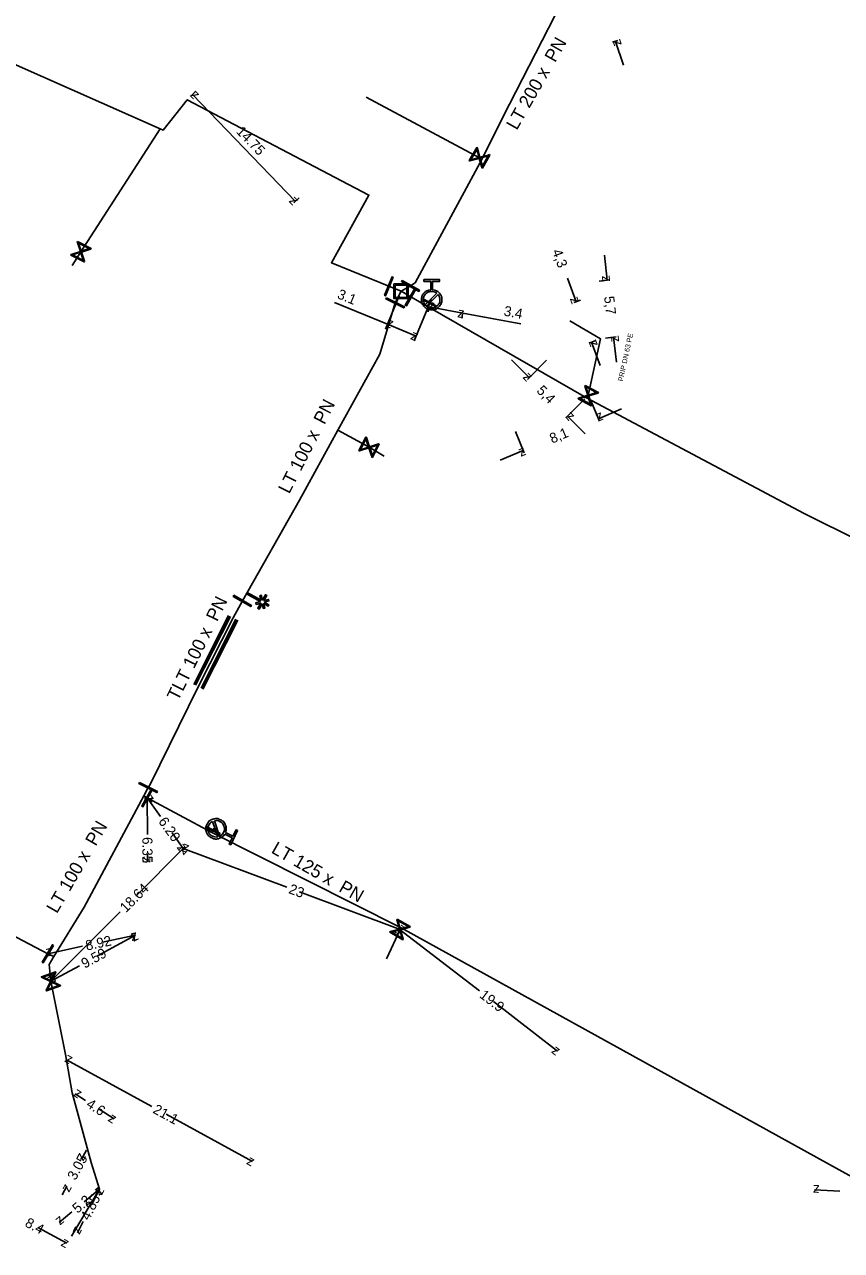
# Model space of a CAD drawing. Extents: x -643842 to -636370, y -1119190 to -1110210.
# Drawn here: x -642757.1 to -642675.9, y -1114353.3 to -1114231.4 of the extents above; entities that cross this region are included whole.
import ezdxf

# ---------------------------------------------------------------- set-up
doc = ezdxf.new("R2010")
doc.units = 0
for name, color, linetype in [('2', 7, 'Continuous'), ('22', 7, 'Continuous'), ('Default', 7, 'Continuous'), ('Level 10', 7, 'Continuous'), ('Level 16', 7, 'Continuous'), ('Level 18', 7, 'Continuous'), ('Level 20', 7, 'Continuous'), ('Level 21', 7, 'Continuous'), ('Level 23', 7, 'Continuous'), ('Level 29', 7, 'Continuous'), ('Level 30', 7, 'Continuous'), ('Level 33', 7, 'Continuous')]:
    doc.layers.add(name, color=color, linetype=linetype)

msp = doc.modelspace()

# ---------------------------------------------------------------- linework, layer by layer
at = {"layer": '2'}
msp.add_lwpolyline([(-642733.31, -1114288.8), (-642732.84, -1114289.07), (-642732.91, -1114289.2), (-642733.38, -1114288.94), (-642733.25, -1114289.39), (-642733.4, -1114289.43), (-642733.53, -1114288.99), (-642733.81, -1114289.49), (-642733.95, -1114289.41), (-642733.66, -1114288.9), (-642734.12, -1114289.03), (-642734.16, -1114288.88), (-642733.71, -1114288.75), (-642735.09, -1114287.97), (-642735.01, -1114287.84), (-642733.63, -1114288.62), (-642733.76, -1114288.16), (-642733.61, -1114288.12), (-642733.48, -1114288.58), (-642733.19, -1114288.07), (-642733.05, -1114288.15), (-642733.34, -1114288.65), (-642732.89, -1114288.53), (-642732.85, -1114288.68), (-642733.31, -1114288.8)], dxfattribs=at)
at = {"layer": 'Default'}
for points in [[(-642716.57, -1114257.74), (-642716.21, -1114257.77), (-642715.95, -1114258.03), (-642715.66, -1114258.32), (-642715.66, -1114258.73), (-642715.66, -1114259.15), (-642715.95, -1114259.44), (-642716.24, -1114259.73), (-642716.66, -1114259.73), (-642717.07, -1114259.73), (-642717.37, -1114259.44), (-642717.66, -1114259.15), (-642717.66, -1114258.73), (-642717.66, -1114258.32), (-642717.37, -1114258.03), (-642717.11, -1114257.76), (-642716.75, -1114257.74)], [(-642716.15, -1114258.1), (-642716.37, -1114257.92), (-642716.66, -1114257.92), (-642717, -1114257.92), (-642717.24, -1114258.16), (-642717.47, -1114258.39), (-642717.47, -1114258.73), (-642717.47, -1114259.02), (-642717.3, -1114259.24)], [(-642717.17, -1114259.37), (-642716.95, -1114259.54), (-642716.66, -1114259.54), (-642716.32, -1114259.54), (-642716.09, -1114259.31), (-642715.85, -1114259.07), (-642715.85, -1114258.73), (-642715.85, -1114258.44), (-642716.02, -1114258.22)], [(-642737.24, -1114311.86), (-642737.43, -1114312.17), (-642737.78, -1114312.29), (-642738.17, -1114312.42), (-642738.54, -1114312.23), (-642738.91, -1114312.05), (-642739.05, -1114311.66), (-642739.18, -1114311.27), (-642738.99, -1114310.89), (-642738.81, -1114310.52), (-642738.42, -1114310.39), (-642738.03, -1114310.26), (-642737.66, -1114310.44), (-642737.29, -1114310.62), (-642737.15, -1114311.01), (-642737.03, -1114311.36), (-642737.16, -1114311.69)], [(-642737.75, -1114312.07), (-642737.5, -1114311.96), (-642737.37, -1114311.69), (-642737.22, -1114311.39), (-642737.33, -1114311.07), (-642737.43, -1114310.76), (-642737.74, -1114310.61), (-642738, -1114310.48), (-642738.27, -1114310.54)], [(-642738.45, -1114310.6), (-642738.7, -1114310.72), (-642738.82, -1114310.98), (-642738.97, -1114311.28), (-642738.86, -1114311.6), (-642738.76, -1114311.92), (-642738.45, -1114312.07), (-642738.19, -1114312.19), (-642737.92, -1114312.13)]]:
    msp.add_open_spline(points, degree=3, dxfattribs=at)
at = {"layer": 'Level 10'}
for points in [[(-642698.67, -1114233.14), (-642698.15, -1114232.97)], [(-642697.59, -1114235.42), (-642698.38, -1114233.05)], [(-642740.62, -1114238.5), (-642740.1, -1114238)], [(-642730.21, -1114248.96), (-642740.46, -1114238.35)], [(-642730.37, -1114249.11), (-642729.85, -1114248.61)], [(-642699.48, -1114254.32), (-642699.2, -1114256.8)], [(-642703.17, -1114256.59), (-642702.29, -1114258.93)], [(-642700.02, -1114256.89), (-642698.95, -1114256.77)], [(-642726.32, -1114259.02), (-642721.06, -1114261.18)], [(-642719.9, -1114258.35), (-642721.25, -1114261.65)], [(-642701.87, -1114258.77), (-642702.53, -1114259.01)], [(-642717.03, -1114259.53), (-642718.39, -1114262.82)], [(-642716.93, -1114259.56), (-642717, -1114259.94)], [(-642713.57, -1114260.07), (-642716.91, -1114259.45)], [(-642713.59, -1114260.18), (-642713.66, -1114260.56)], [(-642707.8, -1114261.14), (-642713.57, -1114260.07)], [(-642721.06, -1114261.18), (-642718.2, -1114262.36)], [(-642700.35, -1114262.79), (-642701.01, -1114263.04)], [(-642699.9, -1114265.29), (-642700.78, -1114262.95)], [(-642699.39, -1114262.56), (-642698.32, -1114262.44)], [(-642698.29, -1114264.95), (-642698.57, -1114262.47)], [(-642708.72, -1114264.71), (-642706.96, -1114266.48)], [(-642705.23, -1114264.76), (-642707.14, -1114266.66)], [(-642701.42, -1114268.59), (-642703.33, -1114270.48)], [(-642700.87, -1114268.7), (-642699.99, -1114270.8)], [(-642697.78, -1114269.59), (-642700.08, -1114270.57)], [(-642701.39, -1114272.08), (-642703.15, -1114270.31)], [(-642708.34, -1114271.85), (-642707.45, -1114273.95)], [(-642709.85, -1114274.69), (-642707.55, -1114273.72)], [(-642744.93, -1114311.91), (-642744.95, -1114308.25)], [(-642743.63, -1114310.11), (-642744.95, -1114308.25)], [(-642742.47, -1114311.74), (-642741.36, -1114313.3)], [(-642746.07, -1114318.02), (-642741.36, -1114313.3)], [(-642744.92, -1114313.86), (-642744.92, -1114314.6)], [(-642731.07, -1114317.14), (-642741.36, -1114313.3)], [(-642729.82, -1114317.6), (-642719.81, -1114321.34)], [(-642747.63, -1114319.59), (-642754.52, -1114326.5)], [(-642711.92, -1114327.46), (-642719.91, -1114321.31)], [(-642749.89, -1114323.98), (-642746.1, -1114321.91)], [(-642749.38, -1114322.6), (-642746.1, -1114321.91)], [(-642751.37, -1114323.02), (-642754.83, -1114323.76)], [(-642751.68, -1114324.95), (-642754.52, -1114326.5)], [(-642710.53, -1114328.52), (-642704.14, -1114333.44)], [(-642744.49, -1114338.94), (-642752.99, -1114334.29)], [(-642751.08, -1114338.34), (-642752.1, -1114337.69)], [(-642749.73, -1114339.21), (-642748.23, -1114340.18)], [(-642743.06, -1114339.72), (-642734.48, -1114344.42)], [(-642751, -1114343.3), (-642751.48, -1114344.18)], [(-642753.41, -1114347.74), (-642752.93, -1114346.86)], [(-642751.21, -1114348.42), (-642749.69, -1114347.16)], [(-642750.41, -1114348.59), (-642749.69, -1114347.16)], [(-642676.07, -1114347.37), (-642678.61, -1114347.24)], [(-642752.43, -1114349.43), (-642753.69, -1114350.48)], [(-642751.32, -1114350.39), (-642751.87, -1114351.49)], [(-642755.83, -1114350.98), (-642752.94, -1114352.54)]]:
    msp.add_lwpolyline(points, dxfattribs=at)
at = {"layer": 'Level 16'}
for points in [[(-642710.88, -1114244.35), (-642711.62, -1114245.65), (-642711.67, -1114245.62), (-642711.7, -1114245.49), (-642711.93, -1114244.69), (-642712.86, -1114244.94), (-642712.92, -1114244.91), (-642712.18, -1114243.61), (-642712.12, -1114243.64), (-642711.87, -1114244.58), (-642711.06, -1114244.35), (-642710.93, -1114244.31), (-642710.88, -1114244.35)], [(-642712.76, -1114244.83), (-642711.95, -1114244.6), (-642712.18, -1114243.79), (-642712.76, -1114244.83)], [(-642711.04, -1114244.44), (-642711.84, -1114244.66), (-642711.62, -1114245.47), (-642711.04, -1114244.44)], [(-642751.87, -1114252.96), (-642750.53, -1114253.64), (-642750.56, -1114253.7), (-642750.69, -1114253.73), (-642751.48, -1114254), (-642751.18, -1114254.92), (-642751.21, -1114254.98), (-642752.55, -1114254.3), (-642752.52, -1114254.24), (-642751.59, -1114253.94), (-642751.86, -1114253.14), (-642751.9, -1114253.02), (-642751.87, -1114252.96)], [(-642751.77, -1114253.12), (-642751.51, -1114253.91), (-642750.72, -1114253.65), (-642751.77, -1114253.12)], [(-642751.3, -1114254.83), (-642751.57, -1114254.02), (-642752.37, -1114254.29), (-642751.3, -1114254.83)], [(-642720.48, -1114256.49), (-642721.24, -1114258.35), (-642721.35, -1114258.3), (-642720.6, -1114256.45), (-642720.48, -1114256.49)], [(-642719.61, -1114256.81), (-642717.87, -1114257.8), (-642717.93, -1114257.91), (-642719.67, -1114256.92), (-642719.61, -1114256.81)], [(-642718.19, -1114257.61), (-642719.18, -1114259.35), (-642719.29, -1114259.28), (-642718.29, -1114257.55), (-642718.19, -1114257.61)], [(-642721.16, -1114258.54), (-642719.38, -1114259.44), (-642719.44, -1114259.55), (-642721.22, -1114258.65), (-642721.16, -1114258.54)], [(-642717.48, -1114258.67), (-642716.16, -1114259.38), (-642716.2, -1114259.46), (-642717.53, -1114258.76), (-642717.48, -1114258.67)], [(-642701.41, -1114267.26), (-642700.09, -1114267.96), (-642700.12, -1114268.02), (-642700.24, -1114268.05), (-642701.04, -1114268.3), (-642700.76, -1114269.23), (-642700.79, -1114269.28), (-642702.11, -1114268.58), (-642702.08, -1114268.52), (-642701.15, -1114268.24), (-642701.4, -1114267.44), (-642701.44, -1114267.31), (-642701.41, -1114267.26)], [(-642701.32, -1114267.41), (-642701.07, -1114268.21), (-642700.27, -1114267.97), (-642701.32, -1114267.41)], [(-642700.88, -1114269.13), (-642701.13, -1114268.32), (-642701.93, -1114268.57), (-642700.88, -1114269.13)], [(-642721.87, -1114273.08), (-642722.55, -1114274.42), (-642722.61, -1114274.39), (-642722.65, -1114274.27), (-642722.91, -1114273.47), (-642723.83, -1114273.77), (-642723.89, -1114273.74), (-642723.21, -1114272.4), (-642723.15, -1114272.43), (-642722.85, -1114273.36), (-642722.05, -1114273.1), (-642721.93, -1114273.05), (-642721.87, -1114273.08)], [(-642723.74, -1114273.65), (-642722.94, -1114273.38), (-642723.2, -1114272.58), (-642723.74, -1114273.65)], [(-642722.03, -1114273.18), (-642722.82, -1114273.44), (-642722.56, -1114274.24), (-642722.03, -1114273.18)], [(-642736.32, -1114288.12), (-642734.59, -1114289.13), (-642734.66, -1114289.24), (-642736.39, -1114288.23), (-642736.32, -1114288.12)], [(-642745.71, -1114306.72), (-642743.93, -1114307.63), (-642743.99, -1114307.74), (-642745.77, -1114306.83), (-642745.71, -1114306.72)], [(-642744.41, -1114307.41), (-642745.38, -1114309.15), (-642745.49, -1114309.09), (-642744.52, -1114307.35), (-642744.41, -1114307.41)], [(-642739.08, -1114311.11), (-642737.73, -1114311.77), (-642737.77, -1114311.86), (-642739.12, -1114311.2), (-642739.08, -1114311.11)], [(-642720.09, -1114320.31), (-642718.79, -1114321.06), (-642718.82, -1114321.11), (-642718.94, -1114321.14), (-642719.75, -1114321.37), (-642719.5, -1114322.3), (-642719.53, -1114322.36), (-642720.83, -1114321.61), (-642720.8, -1114321.56), (-642719.86, -1114321.3), (-642720.08, -1114320.49), (-642720.12, -1114320.37), (-642720.09, -1114320.31)], [(-642719.61, -1114322.2), (-642719.84, -1114321.39), (-642720.65, -1114321.61), (-642719.61, -1114322.2)], [(-642720, -1114320.47), (-642719.78, -1114321.28), (-642718.97, -1114321.06), (-642720, -1114320.47)], [(-642754.26, -1114322.93), (-642755.28, -1114324.65), (-642755.39, -1114324.58), (-642754.37, -1114322.86), (-642754.26, -1114322.93)], [(-642753.56, -1114326.96), (-642754.98, -1114327.46), (-642755, -1114327.39), (-642754.94, -1114327.28), (-642754.58, -1114326.52), (-642755.45, -1114326.1), (-642755.47, -1114326.04), (-642754.06, -1114325.55), (-642754.04, -1114325.61), (-642754.46, -1114326.48), (-642753.7, -1114326.85), (-642753.58, -1114326.9), (-642753.56, -1114326.96)], [(-642755.3, -1114326.08), (-642754.54, -1114326.44), (-642754.17, -1114325.69), (-642755.3, -1114326.08)], [(-642753.74, -1114326.93), (-642754.5, -1114326.56), (-642754.86, -1114327.32), (-642753.74, -1114326.93)]]:
    msp.add_lwpolyline(points, dxfattribs=at)
at = {"layer": 'Level 18'}
for points in [[(-642719, -1114257.17), (-642719, -1114258.62), (-642720.42, -1114258.62), (-642720.42, -1114257.17), (-642719, -1114257.17)], [(-642720.3, -1114257.29), (-642720.3, -1114258.5), (-642719.12, -1114258.5), (-642719.12, -1114257.29), (-642720.3, -1114257.29)]]:
    msp.add_lwpolyline(points, dxfattribs=at)
at = {"layer": 'Level 21'}
for points in [[(-642719.71, -1114257.89), (-642720.92, -1114257.4), (-642726.63, -1114255.06), (-642722.91, -1114248.34), (-642740.97, -1114238.85), (-642743.37, -1114241.89), (-642743.66, -1114241.76), (-642784.22, -1114223.76), (-642803.4, -1114213.21), (-642808.78, -1114210.24), (-642824.11, -1114201.8), (-642835.3, -1114195.97), (-642836.6, -1114195.29)], [(-642702.68, -1114225.96), (-642703.09, -1114226.76), (-642704.37, -1114230.46), (-642709.58, -1114240.59), (-642711.63, -1114244.72), (-642718.31, -1114257.06), (-642718.77, -1114257.36), (-642719.71, -1114257.89)], [(-642866.6, -1114249.08), (-642865.94, -1114249.46), (-642861.3, -1114251.51), (-642849.64, -1114257.12), (-642852.05, -1114262.1), (-642855.84, -1114269.45), (-642833.68, -1114281.66), (-642819.3, -1114288.55), (-642809.9, -1114293.93), (-642803.88, -1114297.04), (-642784.1, -1114307.88), (-642769.9, -1114315.26), (-642769.53, -1114315.61), (-642767.63, -1114315.11), (-642765.16, -1114316.89), (-642764.36, -1114317.94), (-642762.18, -1114319.33), (-642760.39, -1114320.85), (-642754.83, -1114323.76), (-642754.25, -1114324.02)], [(-642719.71, -1114257.89), (-642720.3, -1114259.04), (-642721.81, -1114264.14), (-642725.98, -1114271.7), (-642729.8, -1114278.65), (-642735.49, -1114288.68)], [(-642719.71, -1114257.89), (-642718.74, -1114258.45), (-642717.02, -1114259.44), (-642701.28, -1114268.5), (-642679.63, -1114279.98), (-642668.61, -1114285.46), (-642654.35, -1114293.01), (-642638.9, -1114301.94), (-642638.74, -1114302.02), (-642624.09, -1114310.24), (-642623.7, -1114310.46), (-642623.14, -1114310.78)], [(-642735.49, -1114288.68), (-642736.4, -1114290.37), (-642739.87, -1114297.21), (-642744.65, -1114306.93), (-642744.85, -1114307.23), (-642745.28, -1114308.07)], [(-642754.25, -1114324.02), (-642751.23, -1114319.14), (-642745.28, -1114308.07)], [(-642745.28, -1114308.07), (-642744.95, -1114308.25), (-642738.53, -1114311.71), (-642719.7, -1114321.18), (-642672.36, -1114347.33), (-642648.72, -1114359.1), (-642647.38, -1114359.76)]]:
    msp.add_lwpolyline(points, dxfattribs=at)
at = {"layer": 'Level 23'}
for points in [[(-642711.63, -1114244.72), (-642711.9, -1114244.63), (-642723.18, -1114238.61)], [(-642743.66, -1114241.76), (-642751.54, -1114253.97), (-642752.42, -1114255.33)], [(-642717.02, -1114259.44), (-642716.84, -1114259.07), (-642716.66, -1114258.73)], [(-642701.28, -1114268.5), (-642701.1, -1114268.27), (-642699.89, -1114262.61), (-642702.94, -1114260.82)], [(-642725.98, -1114271.7), (-642722.88, -1114273.41), (-642721.39, -1114274.3)], [(-642738.1, -1114311.34), (-642738.34, -1114311.31), (-642738.42, -1114311.49), (-642738.53, -1114311.71)], [(-642719.7, -1114321.18), (-642719.81, -1114321.34), (-642721.17, -1114324.27)], [(-642754.25, -1114324.02), (-642754.69, -1114324.83), (-642754.52, -1114326.5), (-642753.09, -1114333.77), (-642752.4, -1114337.6), (-642750.52, -1114344.52), (-642749.69, -1114347.16), (-642752.47, -1114351.83)]]:
    msp.add_lwpolyline(points, dxfattribs=at)
at = {"layer": 'Level 29'}
for points in [[(-642740.32, -1114296.98), (-642736.85, -1114290.14)], [(-642736.67, -1114290.23), (-642740.14, -1114297.07)], [(-642739.6, -1114297.34), (-642736.13, -1114290.5)], [(-642735.95, -1114290.6), (-642739.42, -1114297.44)]]:
    msp.add_lwpolyline(points, dxfattribs=at)
at = {"layer": 'Level 30'}
for points in [[(-642736.76, -1114290.19), (-642740.23, -1114297.03)], [(-642736.04, -1114290.55), (-642739.51, -1114297.39)]]:
    msp.add_lwpolyline(points, dxfattribs=at)
at = {"layer": 'Level 33'}
for points in [[(-642716.75, -1114257.74), (-642716.75, -1114256.92), (-642717.44, -1114256.92), (-642717.44, -1114256.73), (-642715.88, -1114256.73), (-642715.88, -1114256.92), (-642716.57, -1114256.92), (-642716.57, -1114257.74)], [(-642717.3, -1114259.24), (-642716.15, -1114258.1)], [(-642716.02, -1114258.22), (-642717.17, -1114259.37)], [(-642737.92, -1114312.13), (-642738.45, -1114310.6)], [(-642738.27, -1114310.54), (-642737.75, -1114312.07)], [(-642737.16, -1114311.69), (-642736.43, -1114312.06), (-642736.12, -1114311.44), (-642735.96, -1114311.52), (-642736.65, -1114312.92), (-642736.81, -1114312.84), (-642736.51, -1114312.22), (-642737.24, -1114311.86)]]:
    msp.add_lwpolyline(points, dxfattribs=at)

# ---------------------------------------------------------------- texts
at = {"layer": '22'}
msp.add_text('PRIP DN 63 PE', height=0.5, rotation=77.8839, dxfattribs=at).set_placement((-642697.65, -1114266.89))
at = {"layer": 'Level 10'}
for s, rotation, p in [('z', 108.3815, (-642697.75, -1114233.37)), ('z', 133.9948, (-642739.75, -1114238.36)), ('14.75', 313.9948, (-642736.17, -1114242.07)), ('z', 313.9948, (-642730.92, -1114248.95)), ('4,3', 290.6164, (-642704.71, -1114253.92)), ('z', 276.3868, (-642699.75, -1114256.36)), ('3.1', 337.6595, (-642726.13, -1114258.56)), ('z', 169.4647, (-642716.33, -1114259.05)), ('z', 290.6164, (-642702.94, -1114258.63)), ('5,7', 276.3868, (-642699.52, -1114258.43)), ('z', 349.4647, (-642714.15, -1114260.47)), ('3.4', 349.4647, (-642709.55, -1114260.31)), ('z', 157.6595, (-642720.41, -1114260.91)), ('z', 337.6595, (-642718.85, -1114262.63)), ('z', 110.6164, (-642700.13, -1114263.24)), ('z', 96.3868, (-642698.01, -1114262.91)), ('z', 314.8853, (-642707.67, -1114266.48)), ('5,4', 314.8853, (-642706.3, -1114267.85)), ('z', 134.8853, (-642702.44, -1114270.31)), ('z', 202.916, (-642699.82, -1114269.91)), ('8,1', 22.916, (-642704.68, -1114273.05)), ('z', 22.916, (-642707.81, -1114274.37)), ('z', 125.4087, (-642744.25, -1114308.37)), ('z', 90.2707, (-642744.45, -1114308.75)), ('6.20', 305.4087, (-642743.89, -1114310.61)), ('6.35', 270.2707, (-642745.43, -1114312.16)), ('z', 305.4087, (-642742.06, -1114313.18)), ('z', 159.5504, (-642740.72, -1114313.01)), ('z', 45.0913, (-642741.36, -1114314.01)), ('z', 270.2707, (-642745.42, -1114314.1)), ('18.64', 45.0913, (-642747.07, -1114319.73)), ('23', 339.5504, (-642730.96, -1114317.71)), ('z', 339.5504, (-642720.45, -1114321.63)), ('z', 142.4332, (-642719.21, -1114321.22)), ('8.92', 11.9512, (-642750.97, -1114323.45)), ('z', 28.6043, (-642746.3, -1114322.59)), ('z', 11.9512, (-642746.49, -1114322.5)), ('z', 191.9512, (-642754.44, -1114323.16)), ('9.59', 28.6043, (-642751.17, -1114325.25)), ('z', 225.0913, (-642754.52, -1114325.79)), ('z', 208.6043, (-642754.32, -1114325.82)), ('19.9', 322.4331, (-642711.99, -1114328.03)), ('z', 322.4332, (-642704.84, -1114333.53)), ('z', 151.2822, (-642752.31, -1114334.09)), ('z', 147.2221, (-642751.41, -1114337.54)), ('4.6', 327.2221, (-642751.1, -1114338.93)), ('z', 327.2221, (-642748.93, -1114340.33)), ('21.1', 331.2822, (-642744.47, -1114339.53)), ('3.05', 61.4945, (-642752.08, -1114346.35)), ('z', 241.4945, (-642751.68, -1114343.5)), ('z', 331.2823, (-642735.16, -1114344.62)), ('z', 61.4945, (-642752.73, -1114347.54)), ('z', 39.7111, (-642749.75, -1114347.86)), ('z', 63.2818, (-642749.47, -1114347.83)), ('z', 177.0162, (-642678.08, -1114346.77)), ('5.2', 39.7111, (-642751.88, -1114349.62)), ('4.85', 63.2818, (-642750.74, -1114350.35)), ('8.4', 331.6715, (-642757.19, -1114350.81)), ('z', 219.7111, (-642753.62, -1114349.78)), ('z', 243.2818, (-642752.09, -1114350.82)), ('z', 331.6715, (-642753.62, -1114352.74))]:
    msp.add_text(s, height=1, rotation=rotation, dxfattribs=at).set_placement(p)
at = {"layer": 'Level 20'}
for s, rotation, p in [('LT 200 x  PN ', 60.4313, (-642708.2, -1114241.95)), ('LT 100 x  PN ', 63.0424, (-642730.83, -1114278.11)), ('TLT 100 x  PN ', 63.8134, (-642741.88, -1114298.7)), ('LT 100 x  PN ', 59.9911, (-642753.93, -1114319.83)), ('LT 125 x  PN ', 330.2623, (-642732.7, -1114313.67))]:
    msp.add_text(s, height=1.3, rotation=rotation, dxfattribs=at).set_placement(p)

doc.saveas('drawing.dxf')
